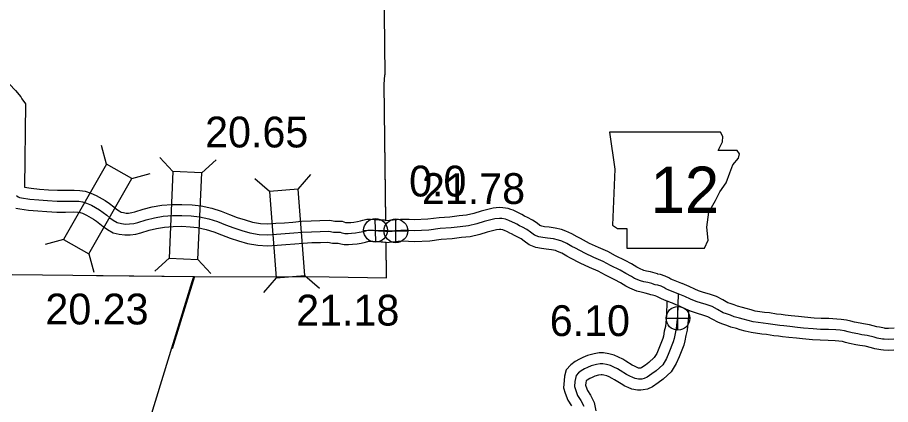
# Model space of a CAD drawing. Extents: x 31699 to 244310, y -8841 to 11474.
# Drawn here: x 134886 to 135683, y -477 to -123 of the extents above; entities that cross this region are included whole.
import ezdxf

# ---------------------------------------------------------------- set-up
doc = ezdxf.new("R2010")
doc.units = 0
for name, color, linetype in [('B_Logo', 7, 'Continuous'), ('G-ANNO-TEXT', 7, 'Continuous'), ('Level 21', 7, 'Continuous'), ('Level 55', 7, 'Continuous'), ('R_Logo', 7, 'Continuous'), ('R_XS_EARTHWORK_STAGE1', 7, 'Continuous'), ('R_XS_EARTHWORK_STAGE2', 7, 'Continuous'), ('S_WALL', 7, 'Continuous'), ('S_WALL_ANNOT', 7, 'Continuous')]:
    doc.layers.add(name, color=color, linetype=linetype)

msp = doc.modelspace()

# ---------------------------------------------------------------- linework, layer by layer
at = {"layer": 'B_Logo'}
for points in [[(134884.92, -286.06), (134886.33, -287.31), (134887.46, -287.9), (134889.53, -288.22), (134897.13, -289.34), (134905.13, -290.07), (134913.32, -290.65), (134921.98, -291.17), (134929.44, -291.09), (134937.43, -291.02), (134941.76, -291.24), (134945.29, -291.67), (134948.9, -292.97), (134953.25, -294.93), (134960.61, -299.13), (134963.96, -301.44), (134967.31, -304.01), (134970.2, -306.52), (134973.28, -308.62), (134976.82, -310.59), (134980.63, -311.49), (134984.43, -312.05), (134987.96, -312.02), (134991.95, -311.51), (134995.67, -310.6), (135003.24, -308.12), (135010.81, -306.25), (135018.92, -304.9), (135027.44, -304.28), (135035.9, -304.13), (135044.42, -304.51), (135051.89, -305.37), (135060.63, -307.29), (135068.44, -309.82), (135075.72, -312.68), (135083.27, -315.48), (135090.69, -317.87), (135098.1, -320.01), (135106.5, -321.52), (135114.09, -321.92), (135122.41, -321.37), (135130.26, -320.82), (135138.18, -320.21), (135145.9, -319.46), (135154.29, -319.05), (135162.34, -318.9), (135170.13, -318.56)], [(135489.16, -375.76), (135480.87, -372.59), (135478.08, -371.23), (135476.16, -370.21), (135473.58, -368.91), (135470.72, -368.01), (135468.26, -367.52), (135467.4, -367.24), (135465.34, -366.55), (135461.56, -365.64), (135457.97, -364.8), (135454.78, -363.9), (135449.47, -361.77), (135446.56, -360.13), (135441.53, -357.14), (135436.16, -354.14), (135427.48, -349.91), (135420.66, -346.29), (135412.37, -342.53), (135404.01, -338.83), (135395.53, -334.26), (135392.15, -332.56), (135387.45, -329.9), (135382.94, -327.78), (135379.89, -326.68), (135375.31, -325.69), (135370.05, -324.97), (135365.79, -324.46), (135361.87, -323.75), (135358.02, -322.24), (135354.45, -319.52), (135351.01, -317.15), (135346.97, -314.97), (135344.32, -313.6), (135341.81, -312.24), (135340.08, -311.35), (135337.83, -310.26), (135334.65, -308.69), (135333.12, -308.14), (135331.53, -307.59), (135328.27, -307.15), (135325.94, -307.06), (135321.74, -307.41), (135311.99, -309.78), (135305.25, -311.98), (135297.64, -313.77), (135290.24, -314.5), (135281.83, -315.61), (135271.84, -316.3), (135261.57, -317.66), (135247.98, -318.19), (135243.12, -318), (135235.92, -317.86), (135230.42, -318.41)], [(135170.13, -318.56), (135174.57, -319.5), (135178.43, -319.47), (135180.56, -319.52), (135181.9, -319.97), (135183.5, -320.56), (135184.77, -320.75), (135187.96, -320.72), (135190.96, -320.56), (135194.55, -320.2), (135197.94, -319.57), (135201.4, -319), (135203.92, -318.18), (135205.98, -317.69), (135208.11, -317.67), (135210.97, -317.78), (135213.5, -317.96), (135215.64, -318.14), (135218.37, -318.25), (135220.3, -318.3), (135222.03, -318.55), (135222.76, -318.57)], [(135221.81, -318.52), (135222.03, -318.55), (135224.49, -318.6), (135226.02, -318.45), (135227.89, -318.5), (135230.42, -318.41)], [(135489.16, -375.76), (135488.63, -396.07), (135487.45, -407.48), (135486.4, -412.01), (135485.56, -416.75), (135484.8, -419.68), (135480.84, -429.66), (135478.65, -435.05), (135475.13, -440.63), (135469.02, -446.31), (135465.26, -449.14), (135460.9, -452.1), (135458.09, -453.34), (135455.95, -453.79), (135454.56, -453.91), (135452.96, -453.96), (135449.96, -453.39), (135447.71, -452.3), (135444.99, -451.13), (135442.14, -449.56), (135436.39, -445.96), (135433.74, -444.4), (135430.56, -442.76), (135427.57, -441.52), (135423.65, -440.35), (135420.46, -439.78), (135418, -439.88), (135414.53, -440.38), (135409.85, -441.74), (135406.44, -443.17), (135403.77, -444.54), (135400.69, -446.25), (135398.07, -448.22), (135396.05, -450.41), (135395.36, -453.14), (135394.93, -456.08), (135394.62, -460.48), (135395.59, -463.43), (135397.4, -468.67), (135400.42, -473.38), (135403.03, -478.68)], [(135686.35, -417.42), (135681.35, -417.57), (135677.56, -417.46), (135675.96, -417.24), (135671.11, -416.26), (135668.32, -415.62), (135661.94, -414.02), (135656.89, -413.23), (135653.49, -412.59), (135648.11, -411.47), (135644.46, -410.56), (135641.07, -409.72), (135637.14, -409.21), (135633.42, -408.9), (135626.63, -408.56), (135619.37, -408.35), (135612.58, -407.95), (135603.73, -407.12), (135598.21, -406.59), (135591.36, -405.85), (135585.7, -405.19), (135582.05, -404.68), (135577.79, -404.23), (135571.34, -403.3), (135566.88, -402.71), (135557.77, -401.48), (135553.19, -400.3), (135548.74, -399.05), (135545.35, -398.07), (135540.5, -396.75), (135537.05, -395.51), (135533.33, -394.27), (135530.28, -393.1), (135525.18, -390.24), (135520.34, -387.58), (135514.9, -385.72), (135509.66, -384.2), (135506.47, -383.23), (135504.15, -382.4), (135500.5, -380.82), (135495.33, -378.36), (135489.16, -375.76)]]:
    msp.add_lwpolyline(points, dxfattribs=at)
at = {"layer": 'G-ANNO-TEXT'}
msp.add_lwpolyline([(135426.43, -228.03), (135431.5, -261.87), (135429.25, -313.19), (135433.76, -316.01), (135442.22, -316.01), (135442.22, -334.05), (135513.27, -334.05), (135516.66, -326.72), (135515.53, -314.88), (135517.22, -301.34), (135523.42, -290.63), (135527.37, -282.73), (135533.01, -274.27), (135536.39, -265.25), (135539.21, -257.92), (135544.29, -251.72), (135545.42, -247.77), (135543.16, -244.95), (135525.68, -244.95), (135529.63, -237.06), (135530.19, -231.98), (135527.85, -228.08)], close=True, dxfattribs=at)
at = {"layer": 'Level 21'}
for p, q in [((135213.06, -328.65), (135212.56, -306.95)), ((135231.39, -329.12), (135231.39, -307.46)), ((135201.96, -318.05), (135223.66, -317.55)), ((135220.55, -318.29), (135242.22, -318.29)), ((135489.06, -409.11), (135489.06, -387.44)), ((135478.23, -398.27), (135499.89, -398.27))]:
    msp.add_line(p, q, dxfattribs=at)
for centre, radius in [((135212.81, -317.8), 10.85), ((135231.39, -318.29), 10.83), ((135489.06, -398.27), 10.83)]:
    msp.add_circle(centre, radius, dxfattribs=at)
at = {"layer": 'Level 55'}
for points in [[(135686.44, -407.41), (135681.34, -407.56), (135678.37, -407.48), (135677.63, -407.38), (135673.21, -406.48), (135670.64, -405.9), (135663.93, -404.21), (135658.58, -403.37), (135655.44, -402.78), (135650.34, -401.72), (135646.86, -400.85), (135642.92, -399.88), (135638.2, -399.26), (135634.08, -398.92), (135627.02, -398.57), (135619.82, -398.36), (135613.35, -397.97), (135604.67, -397.16), (135599.22, -396.64), (135592.48, -395.91), (135586.97, -395.27), (135583.25, -394.75), (135579.03, -394.31), (135572.7, -393.39), (135568.2, -392.8), (135559.7, -391.65), (135555.79, -390.64), (135551.47, -389.43), (135548.04, -388.44), (135543.51, -387.21), (135540.33, -386.06), (135536.71, -384.86), (135534.54, -384.02), (135530.03, -381.5), (135524.4, -378.4), (135517.92, -376.18), (135512.51, -374.61), (135509.6, -373.73), (135507.81, -373.09), (135504.63, -371.72), (135499.42, -369.24), (135493.05, -366.55)], [(135478.97, -382.69), (135478.64, -395.42), (135477.56, -405.84), (135476.6, -410.01), (135475.78, -414.61), (135475.27, -416.57), (135471.55, -425.94), (135469.72, -430.47), (135467.37, -434.19), (135462.59, -438.63), (135459.43, -441.01), (135456.03, -443.32), (135455.02, -443.77), (135454.51, -443.87), (135453.98, -443.92), (135453.74, -443.93), (135453.13, -443.81), (135451.87, -443.2), (135449.38, -442.13), (135447.21, -440.94), (135441.58, -437.42), (135438.57, -435.64), (135434.76, -433.68), (135430.93, -432.09), (135425.98, -430.6), (135421.13, -429.74), (135417.07, -429.92), (135412.42, -430.58), (135406.52, -432.29), (135402.22, -434.1), (135399.06, -435.72), (135395.22, -437.84), (135391.33, -440.78), (135386.98, -445.49), (135385.54, -451.18), (135384.98, -455), (135384.5, -461.74), (135386.11, -466.63), (135388.34, -473.06), (135391.69, -478.3)], [(135686.25, -427.43), (135681.36, -427.57), (135676.74, -427.44), (135674.29, -427.11), (135669.01, -426.03), (135665.99, -425.35), (135659.94, -423.83), (135655.19, -423.09), (135651.55, -422.4), (135645.88, -421.22), (135642.05, -420.27), (135639.22, -419.56), (135636.09, -419.16), (135632.76, -418.88), (135626.23, -418.56), (135618.93, -418.34), (135611.82, -417.92), (135602.79, -417.07), (135597.2, -416.54), (135590.24, -415.79), (135584.44, -415.11), (135580.84, -414.61), (135576.55, -414.16), (135569.97, -413.2), (135565.56, -412.63), (135555.84, -411.31), (135550.58, -409.95), (135546, -408.67), (135542.66, -407.71), (135537.49, -406.3), (135533.77, -404.96), (135529.96, -403.69), (135526.02, -402.18), (135520.33, -398.98), (135516.29, -396.76), (135511.89, -395.26), (135506.8, -393.78), (135503.34, -392.73), (135500.48, -391.71), (135496.37, -389.93), (135491.23, -387.49), (135485.27, -384.97)], [(135498.76, -391.24), (135498.61, -396.71), (135497.33, -409.12), (135496.2, -414.02), (135495.33, -418.89), (135494.32, -422.79), (135490.12, -433.38), (135487.58, -439.63), (135482.89, -447.07), (135475.45, -453.98), (135471.08, -457.28), (135465.77, -460.89), (135461.16, -462.92), (135457.4, -463.7), (135455.13, -463.89), (135452.17, -463.99), (135446.8, -462.97), (135443.56, -461.4), (135440.6, -460.13), (135437.08, -458.19), (135431.19, -454.51), (135428.9, -453.15), (135426.35, -451.84), (135424.21, -450.96), (135421.33, -450.09), (135419.8, -449.82), (135418.93, -449.85), (135416.64, -450.18), (135413.19, -451.18), (135410.67, -452.24), (135408.47, -453.37), (135406.15, -454.65), (135405.13, -455.42), (135404.88, -457.15), (135404.73, -459.23), (135405.06, -460.24), (135406.46, -464.27), (135409.14, -468.46), (135412.53, -475.35), (135414.16, -482.72)]]:
    msp.add_lwpolyline(points, dxfattribs=at)
at = {"layer": 'R_Logo'}
for points in [[(135220.63, 89.39), (135220.76, -8.28), (135219.62, -8.1), (135221.22, -175.58)], [(135220.63, 86.6), (135220.76, -8.28), (135219.62, -8.1), (135221.22, -175.58)], [(135222.24, -308.47), (135220.79, -184.42), (135221.22, -175.58)], [(135222.24, -309.18), (135220.79, -184.42), (135221.22, -175.58)], [(135170.43, -360.29), (135222.85, -361.19), (135222.47, -328.56)], [(135222.85, -361.19), (135222.48, -329.26)], [(134881.06, -358.28), (135047.51, -359.97), (135170.43, -360.29)], [(134810.76, -1131.18), (134897.91, -846.47), (134957.67, -651), (135045.3, -364.56), (135046.81, -359.97)], [(134957.82, -359.06), (135047.51, -359.97), (135170.43, -360.29)], [(135047.51, -359.97), (135027.01, -426.18)], [(135170.43, -360.29), (135222.85, -361.19)]]:
    msp.add_lwpolyline(points, dxfattribs=at)
at = {"layer": 'R_XS_EARTHWORK_STAGE1'}
for p, q in [((134967.18, -257.29), (134962.54, -240.31)), ((135027.77, -264.12), (135015.89, -251.13)), ((135054.14, -265.31), (135067.13, -253.43)), ((134990.11, -270.37), (135007.09, -265.73)), ((135115.96, -282.21), (135102.59, -270.76)), ((135142.28, -280.17), (135153.73, -266.81)), ((134927.93, -326.08), (134910.95, -330.72)), ((134950.86, -339.16), (134955.5, -356.14)), ((135024.21, -343.24), (135011.22, -355.12)), ((135050.59, -344.43), (135062.46, -357.42)), ((135122.07, -361.17), (135110.62, -374.54)), ((135148.39, -359.14), (135161.76, -370.58))]:
    msp.add_line(p, q, dxfattribs=at)
for points in [[(134967.18, -257.29), (134927.93, -326.08), (134950.86, -339.16), (134990.11, -270.37)], [(135050.59, -344.43), (135054.14, -265.31), (135027.77, -264.12), (135024.21, -343.24)], [(135148.39, -359.14), (135142.28, -280.17), (135115.96, -282.21), (135122.07, -361.17)]]:
    msp.add_lwpolyline(points, close=True, dxfattribs=at)
at = {"layer": 'R_XS_EARTHWORK_STAGE2'}
for points in [[(134866.31, -172.4), (134873.12, -178.53), (134884, -190.14), (134888.73, -195.7), (134889.89, -197.55), (134893.06, -202.23)], [(134893.06, -202.23), (134892.08, -278.49)], [(134892.08, -278.49), (134898.32, -279.41), (134905.94, -280.1), (134913.98, -280.67), (134922.23, -281.17), (134929.34, -281.09), (134937.64, -281.01), (134942.63, -281.27), (134947.63, -281.88), (134952.66, -283.7), (134957.79, -286.01), (134965.93, -290.65), (134969.84, -293.34), (134973.64, -296.26), (134976.32, -298.59), (134978.54, -300.1), (134980.47, -301.18), (134982.51, -301.66), (134985.12, -302.04), (134987.27, -302.02), (134990.13, -301.66), (134992.93, -300.98), (135000.47, -298.51), (135008.79, -296.45), (135017.74, -294.96), (135026.99, -294.29), (135036.03, -294.12), (135045.22, -294.54), (135053.54, -295.5), (135063.24, -297.62), (135071.81, -300.4), (135079.29, -303.34), (135086.55, -306.03), (135093.61, -308.31), (135100.37, -310.25), (135107.65, -311.57), (135114.02, -311.9), (135121.74, -311.39), (135129.53, -310.85), (135137.32, -310.25), (135145.17, -309.49), (135153.95, -309.05), (135162.03, -308.9), (135170.97, -308.51)], [(134884.33, -297.54), (134888.05, -298.11), (134895.95, -299.28), (134904.32, -300.03), (134912.67, -300.63), (134921.74, -301.17), (134929.54, -301.09), (134937.22, -301.02), (134940.89, -301.21), (134942.96, -301.46), (134945.15, -302.25), (134948.7, -303.85), (134955.29, -307.61), (134958.08, -309.53), (134960.98, -311.75), (134964.07, -314.44), (134968.02, -317.14), (134973.18, -320.01), (134978.74, -321.32), (134983.74, -322.06), (134988.64, -322.01), (134993.77, -321.36), (134998.41, -320.23), (135006, -317.74), (135012.84, -316.05), (135020.11, -314.84), (135027.89, -314.27), (135035.76, -314.13), (135043.63, -314.49), (135050.24, -315.25), (135058.01, -316.95), (135065.07, -319.23), (135072.16, -322.02), (135080, -324.93), (135087.77, -327.44), (135095.82, -329.76), (135105.35, -331.48), (135114.17, -331.93), (135123.09, -331.34), (135131, -330.79), (135139.05, -330.17), (135146.63, -329.44), (135154.63, -329.04), (135162.65, -328.9), (135169.3, -328.6)], [(135492.72, -366.41), (135484.86, -363.42), (135482.64, -362.32), (135480.76, -361.32), (135477.35, -359.61), (135473.22, -358.31), (135470.78, -357.82), (135470.52, -357.74), (135468.1, -356.93), (135463.86, -355.91), (135460.47, -355.12), (135458.01, -354.42), (135453.8, -352.73), (135451.56, -351.47), (135446.52, -348.48), (135440.8, -345.28), (135432.01, -340.99), (135425.07, -337.31), (135416.46, -333.4), (135408.41, -329.84), (135400.16, -325.4), (135396.87, -323.74), (135392.04, -321.01), (135386.78, -318.53), (135382.65, -317.04), (135377.04, -315.84), (135371.33, -315.05), (135367.28, -314.56), (135364.62, -314.08), (135362.97, -313.43), (135360.32, -311.42), (135356.25, -308.61), (135351.64, -306.12), (135348.99, -304.76), (135346.48, -303.4), (135344.56, -302.41), (135342.23, -301.28), (135338.57, -299.47), (135336.46, -298.71), (135333.85, -297.81), (135329.13, -297.18), (135325.71, -297.04), (135320.13, -297.52), (135309.26, -300.16), (135302.55, -302.34), (135296, -303.89), (135289.09, -304.56), (135280.83, -305.65), (135270.83, -306.35), (135260.72, -307.69), (135247.97, -308.18), (135243.41, -308.01), (135235.52, -307.85), (135222.24, -309.18)], [(135170.97, -308.51), (135175.58, -309.49), (135178.5, -309.47), (135182.33, -309.55), (135185.24, -310.55), (135185.77, -310.74), (135187.65, -310.72), (135190.18, -310.59), (135193.13, -310.29), (135196.22, -309.71), (135199.02, -309.26), (135201.21, -308.54), (135204.77, -307.7), (135208.26, -307.67), (135211.51, -307.79), (135214.28, -307.99), (135216.26, -308.16), (135218.7, -308.26), (135221.15, -308.32), (135222.22, -308.47)], [(135485.6, -385.1), (135476.87, -381.77), (135473.53, -380.13), (135471.57, -379.09), (135469.81, -378.21), (135468.23, -377.71), (135465.75, -377.21), (135464.28, -376.74), (135462.58, -376.17), (135459.25, -375.37), (135455.46, -374.48), (135451.55, -373.37), (135445.15, -370.81), (135441.55, -368.79), (135436.53, -365.8), (135431.53, -363.01), (135422.95, -358.82), (135416.24, -355.27), (135408.28, -351.65), (135399.61, -347.82), (135390.91, -343.13), (135387.44, -341.38), (135382.86, -338.79), (135379.11, -337.03), (135377.13, -336.31), (135373.57, -335.55), (135368.77, -334.89), (135364.3, -334.35), (135359.13, -333.41), (135353.08, -331.04), (135348.59, -327.62), (135345.78, -325.69), (135342.31, -323.81), (135339.65, -322.45), (135337.14, -321.08), (135335.61, -320.3), (135333.43, -319.24), (135330.72, -317.9), (135329.79, -317.57), (135329.21, -317.36), (135327.41, -317.12), (135326.17, -317.07), (135323.35, -317.31), (135314.73, -319.41), (135307.95, -321.62), (135299.27, -323.66), (135291.38, -324.43), (135282.84, -325.56), (135272.84, -326.26), (135262.42, -327.64), (135247.98, -328.2), (135242.83, -328), (135236.33, -327.87), (135222.48, -329.26)], [(135169.3, -328.6), (135173.56, -329.51), (135178.36, -329.47), (135178.78, -329.48), (135181.02, -330.3), (135184.07, -330.76), (135188.27, -330.72), (135191.73, -330.54), (135195.97, -330.1), (135199.66, -329.42), (135203.77, -328.75), (135206.63, -327.81), (135207.19, -327.68), (135207.96, -327.67), (135210.43, -327.77), (135212.73, -327.93), (135215.01, -328.12), (135218.04, -328.25), (135219.45, -328.28), (135221.22, -328.54), (135222.42, -328.56)]]:
    msp.add_lwpolyline(points, dxfattribs=at)

# ---------------------------------------------------------------- texts
at = {"layer": 'G-ANNO-TEXT'}
msp.add_text('12', height=42.24, dxfattribs=at).set_placement((135463.98, -301.83))
at = {"layer": 'S_WALL'}
for s, p in [('20.65', (135057.17, -242.04)), ('20.23', (134911.28, -403.85)), ('21.18', (135140.34, -404.86))]:
    msp.add_text(s, height=28.16, dxfattribs=at).set_placement(p)
at = {"layer": 'S_WALL_ANNOT'}
for s, p in [('0.0', (135243.47, -286.86)), ('21.78', (135255.2, -293.73)), ('6.10', (135371.97, -414.48))]:
    msp.add_text(s, height=28.16, dxfattribs=at).set_placement(p)

doc.saveas('drawing.dxf')
